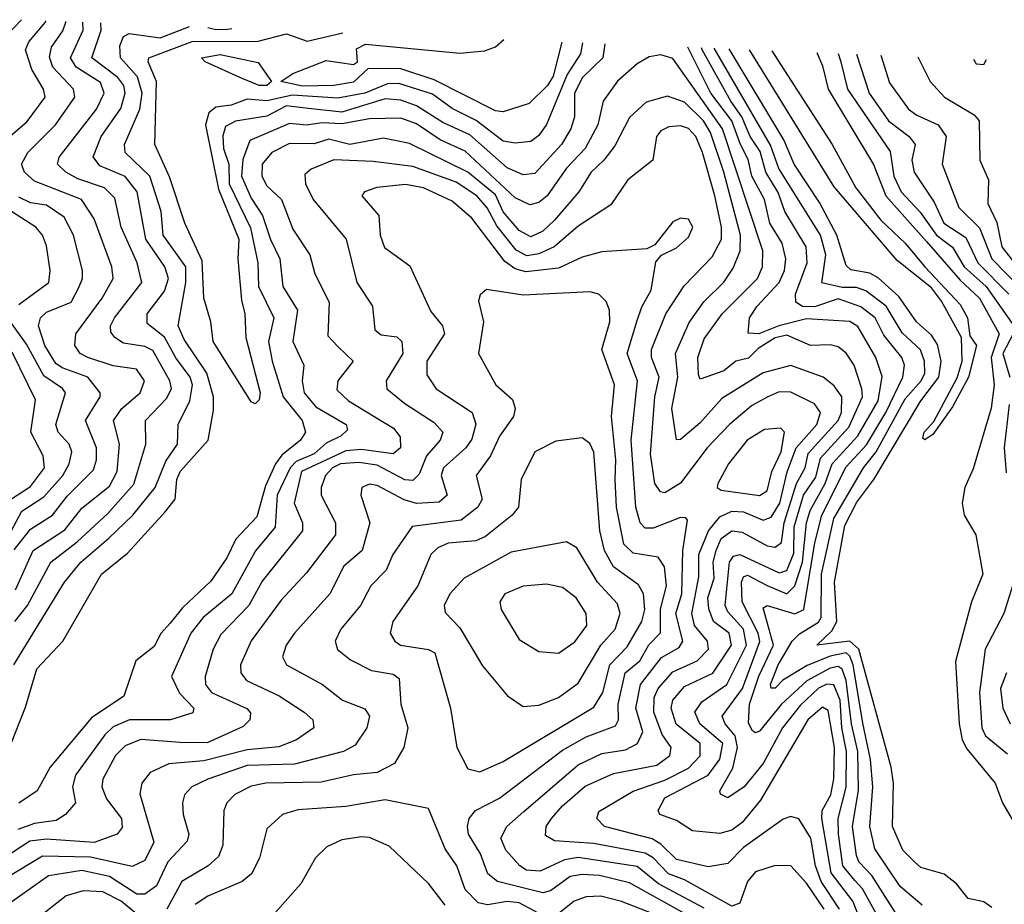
# Model space of a CAD drawing. Extents: x 1308313 to 1441400, y 959662 to 1036319.
# Tile 411 of 656: x 1348417 to 1350917, y 1032377 to 1034622. Entities that reach past the tile are written whole.
import ezdxf

# ---------------------------------------------------------------- set-up
doc = ezdxf.new("R2010")
doc.units = 0

msp = doc.modelspace()

# ---------------------------------------------------------------- linework, layer by layer
at = {"layer": '0CON10XD'}
for points in [[(1348357.3, 1034555), (1348421.8, 1034621.6)], [(1348356.2, 1034295), (1348436.6, 1034363.4), (1348482, 1034425), (1348477.9, 1034445), (1348448.1, 1034495), (1348432, 1034545), (1348440.4, 1034565), (1348482.5, 1034615), (1348484.1, 1034619)], [(1348395.7, 1032785), (1348432.4, 1032877.6), (1348461.1, 1032975), (1348527.3, 1033045), (1348624.8, 1033215), (1348691.4, 1033268.6), (1348786.9, 1033373.1), (1348811.6, 1033405), (1348816.5, 1033455), (1348824.5, 1033475.5), (1348895.9, 1033555), (1348909.3, 1033630.7), (1348909, 1033665), (1348892.4, 1033725), (1348835, 1033810), (1348819.6, 1033845), (1348839.2, 1033955), (1348839.3, 1033995), (1348781.3, 1034075), (1348776.7, 1034135), (1348748.1, 1034225), (1348684.8, 1034285), (1348683.3, 1034305), (1348722.3, 1034395), (1348728.4, 1034435), (1348716.6, 1034476.6), (1348673.2, 1034525), (1348671.7, 1034555), (1348681.2, 1034578.8), (1348695, 1034586.8), (1348774.3, 1034575.7), (1348848.1, 1034604)], [(1348402.5, 1032985), (1348530.7, 1033195), (1348572.2, 1033245), (1348644, 1033306), (1348704.8, 1033365), (1348761.1, 1033435), (1348788.2, 1033501.8), (1348817.8, 1033545), (1348819.8, 1033595), (1348849.2, 1033655), (1348855.9, 1033695), (1348849.7, 1033715), (1348813.6, 1033763.6), (1348785, 1033815.9), (1348741.1, 1033851.1), (1348741.3, 1033875), (1348785, 1033933.1), (1348795.1, 1033965.1), (1348785.5, 1033995), (1348737.8, 1034065), (1348715.9, 1034185), (1348685, 1034223.6), (1348621.2, 1034251.2), (1348603.7, 1034273.7), (1348623.8, 1034325), (1348674.1, 1034395.9), (1348685.1, 1034435), (1348681.9, 1034455), (1348666.9, 1034475), (1348600.6, 1034525), (1348624, 1034595), (1348623.7, 1034613.2)], [(1348405.3, 1033094.7), (1348436.8, 1033135), (1348496, 1033245), (1348563.2, 1033296.8), (1348641.3, 1033368.7), (1348707, 1033443), (1348737.8, 1033545), (1348737.1, 1033605), (1348789.7, 1033660.3), (1348802.3, 1033685), (1348798.3, 1033705), (1348755, 1033782.2), (1348735, 1033792.2), (1348681.1, 1033801.1), (1348658.9, 1033815), (1348649, 1033829), (1348647.9, 1033845), (1348657.7, 1033865), (1348727.7, 1033955), (1348715.8, 1034005), (1348674.9, 1034095), (1348658.8, 1034168.8), (1348632.6, 1034195), (1348565, 1034218.1), (1348534.2, 1034235), (1348513.6, 1034255), (1348517.4, 1034272.6), (1348612.5, 1034395), (1348632.1, 1034435), (1348622.1, 1034462.1), (1348560.8, 1034500.8), (1348546.2, 1034525), (1348578.4, 1034595), (1348577.6, 1034615.1)], [(1348406.7, 1033175), (1348451.7, 1033275), (1348532.2, 1033327.8), (1348575, 1033382), (1348645, 1033437.8), (1348664.5, 1033475), (1348670.3, 1033545), (1348655.2, 1033605), (1348676.6, 1033635), (1348723.3, 1033675), (1348734.3, 1033705), (1348713.5, 1033735), (1348655, 1033743.3), (1348590, 1033765), (1348571.2, 1033775), (1348557.4, 1033795), (1348560, 1033825), (1348626.6, 1033915), (1348654.8, 1033965), (1348651.1, 1033995), (1348606.7, 1034116.7), (1348573.9, 1034165), (1348455, 1034212.3), (1348429.5, 1034235), (1348421.7, 1034255), (1348437.7, 1034285), (1348507.9, 1034355), (1348557.1, 1034425), (1348553.7, 1034445), (1348501.3, 1034501.3), (1348493.3, 1034526.7), (1348497.8, 1034552.2), (1348527, 1034593), (1348534.2, 1034615), (1348534.2, 1034616.9)], [(1348895.2, 1034602), (1348915, 1034596.5), (1348945, 1034597.8), (1348955.9, 1034599.5)], [(1349846.3, 1034562.8), (1349841, 1034535), (1349807.3, 1034482.7), (1349754.4, 1034355.6), (1349735, 1034327.5), (1349715, 1034312.6), (1349675, 1034308.5), (1349645, 1034313.5), (1349576, 1034366), (1349515, 1034395.9), (1349465, 1034432.5), (1349379.5, 1034459.5), (1349351.3, 1034458.7), (1349293.5, 1034435), (1349225, 1034422.9), (1349109.6, 1034430.4), (1349045, 1034415.5), (1348995, 1034420.3), (1348954.5, 1034405), (1348915, 1034399.4), (1348897.6, 1034385), (1348888.6, 1034355), (1348921.8, 1034191.8), (1348973.3, 1034065), (1348971.2, 1034015), (1348980.3, 1033910.3), (1348989.1, 1033875), (1348991, 1033815), (1349027.9, 1033675), (1349025, 1033656.9), (1349015, 1033646.9), (1349005, 1033652), (1348908.7, 1033805), (1348902.9, 1033855), (1348884.8, 1033915), (1348880.2, 1034010.2), (1348836.9, 1034105), (1348797.5, 1034222.5), (1348760, 1034305), (1348764.7, 1034464.7), (1348743.4, 1034515), (1348745.3, 1034525), (1348855, 1034566.4), (1349022.5, 1034567.5), (1349095, 1034586), (1349147.1, 1034567.1), (1349237.3, 1034587.9)], [(1349793.2, 1034564.9), (1349771.9, 1034478.1), (1349757.3, 1034455), (1349711, 1034409), (1349645, 1034387.4), (1349625, 1034390.4), (1349469.4, 1034469.4), (1349385, 1034496.7), (1349302.3, 1034497.7), (1349265, 1034462.7), (1349215, 1034454.5), (1349135, 1034453.3), (1349080, 1034465), (1349110.5, 1034485), (1349195, 1034518.1), (1349265, 1034508), (1349275.2, 1034514.8), (1349272.4, 1034547.6), (1349295, 1034559.9), (1349535, 1034536.3), (1349597.2, 1034542.8), (1349625, 1034552.6), (1349646.3, 1034571)], [(1349902.5, 1034560.4), (1349897.5, 1034525), (1349846.2, 1034475), (1349825.5, 1034435), (1349825.5, 1034375), (1349816.7, 1034345), (1349793, 1034305), (1349725, 1034231.6), (1349695, 1034228.1), (1349655, 1034245.4), (1349559.8, 1034329.8), (1349491.1, 1034361.1), (1349425, 1034403.2), (1349385, 1034417.1), (1349345, 1034420.6), (1349235, 1034387.2), (1349142.6, 1034397.4), (1349095, 1034403.1), (1349045, 1034377.2), (1348965, 1034363.8), (1348939.6, 1034350.4), (1348932.9, 1034327.1), (1348935.1, 1034295), (1348948.5, 1034255), (1348949.3, 1034205), (1349003.2, 1034093.2), (1349022, 1034005), (1349023.5, 1033945), (1349062.6, 1033865), (1349048.6, 1033805), (1349058.4, 1033755), (1349085.8, 1033665), (1349134.8, 1033605), (1349142.9, 1033575), (1349130, 1033555), (1349082.9, 1033517.1), (1349066.6, 1033495), (1349041.3, 1033438.7), (1349019.5, 1033360.5), (1348966, 1033304), (1348943.3, 1033256.7), (1348902.8, 1033197.2), (1348830.6, 1033129.4), (1348799.4, 1033090.6), (1348775.7, 1033064.3), (1348758.5, 1033031.5), (1348712.2, 1032995), (1348681.8, 1032905), (1348599.4, 1032850.6), (1348494.8, 1032725.2), (1348462, 1032665), (1348415, 1032633.9)], [(1350596.6, 1032345), (1350556.4, 1032416.4), (1350537.6, 1032437.6), (1350506.5, 1032475), (1350495.8, 1032555), (1350494.7, 1032595), (1350515.6, 1032674.4), (1350516.5, 1032765), (1350504.4, 1032825), (1350500.3, 1032895), (1350483.8, 1032933.8), (1350465.9, 1032935.9), (1350445, 1032926.1), (1350398.3, 1032881.7), (1350353.5, 1032825), (1350305, 1032734.4), (1350256.7, 1032675), (1350215, 1032647.3), (1350196.6, 1032656.6), (1350194.7, 1032665), (1350227.5, 1032722.5), (1350239.8, 1032775), (1350233.3, 1032805), (1350208.2, 1032835), (1350200.7, 1032855), (1350252, 1032925), (1350296.2, 1033043.8), (1350292.1, 1033065), (1350251.7, 1033145), (1350250, 1033195), (1350255, 1033207.9), (1350265, 1033212), (1350315, 1033186), (1350365, 1033165.1), (1350385, 1033185.2), (1350404.3, 1033245), (1350414.9, 1033345), (1350423.9, 1033376.1), (1350461.9, 1033445), (1350479.7, 1033495), (1350545, 1033565.9), (1350596.8, 1033655), (1350606.5, 1033716.5), (1350590.8, 1033765), (1350545, 1033843.1), (1350525, 1033855.7), (1350415, 1033862.3), (1350344.7, 1033845.3), (1350293.5, 1033825), (1350266.3, 1033826.3), (1350269.6, 1033865), (1350289.3, 1033895), (1350345.4, 1033955), (1350358.7, 1033985), (1350362.2, 1034015), (1350353, 1034055), (1350321.5, 1034105), (1350308.3, 1034165), (1350275.7, 1034225), (1350266.8, 1034266.8), (1350247.2, 1034305), (1350224.8, 1034365), (1350171.8, 1034435), (1350113.5, 1034551.7)], [(1350654.3, 1032334.3), (1350580.7, 1032450.7), (1350547.8, 1032485), (1350541.1, 1032501.1), (1350531.4, 1032575), (1350547, 1032667), (1350545.2, 1032765), (1350529.1, 1032835), (1350515.5, 1032945), (1350505, 1032974.2), (1350495, 1032980.3), (1350475, 1032976.7), (1350415.8, 1032944.2), (1350350.9, 1032885), (1350295, 1032816.2), (1350285, 1032812.5), (1350277.7, 1032817.7), (1350267.2, 1032837.2), (1350270.2, 1032885), (1350293.9, 1032956.1), (1350330.5, 1033035), (1350305, 1033129.2), (1350315, 1033135.2), (1350385, 1033114.3), (1350407.6, 1033125), (1350435.7, 1033294.3), (1350453.5, 1033365), (1350515, 1033487.5), (1350566.7, 1033543.3), (1350615.6, 1033625), (1350659.3, 1033715), (1350663.4, 1033745), (1350656.7, 1033765), (1350611.3, 1033821.3), (1350588.8, 1033865), (1350552.7, 1033892.7), (1350495, 1033913.6), (1350435, 1033893), (1350404.2, 1033894.2), (1350387.7, 1033905), (1350386.3, 1033925), (1350416.6, 1034005), (1350413.5, 1034045), (1350359.6, 1034135), (1350342.8, 1034182.8), (1350311.6, 1034235), (1350296.9, 1034286.9), (1350271.6, 1034325), (1350250.5, 1034375), (1350222.4, 1034415), (1350149.9, 1034545), (1350148.1, 1034550.3)], [(1350707.9, 1032375), (1350652.3, 1032422.3), (1350588.3, 1032518.3), (1350575.6, 1032575), (1350582.6, 1032675), (1350577.4, 1032745), (1350557.2, 1032837.2), (1350532.7, 1032985), (1350525, 1033006.9), (1350515, 1033015.5), (1350475, 1033007), (1350416.6, 1032983.4), (1350354.4, 1032945.6), (1350335, 1032925.9), (1350325, 1032925.6), (1350323.1, 1032935), (1350342.5, 1032985), (1350378.6, 1033045), (1350396.7, 1033063.3), (1350445, 1033093.3), (1350451.8, 1033105), (1350452.6, 1033215), (1350484.1, 1033355.9), (1350559.1, 1033485), (1350591.5, 1033525), (1350665, 1033660), (1350705.6, 1033705), (1350715.1, 1033725), (1350714, 1033755), (1350704, 1033784), (1350657, 1033827), (1350617, 1033895), (1350565, 1033933.6), (1350541.8, 1033941.8), (1350505, 1033942.5), (1350453.8, 1033953.8), (1350463.6, 1034025), (1350449.7, 1034075), (1350344, 1034244), (1350323.3, 1034303.3), (1350180.3, 1034549)], [(1350885, 1032369.1), (1350865, 1032383.8), (1350825, 1032392.3), (1350795, 1032429.2), (1350763.7, 1032453.7), (1350705, 1032471.1), (1350688.8, 1032485), (1350658.7, 1032515), (1350632.5, 1032575), (1350635.4, 1032685), (1350629.1, 1032725), (1350547.7, 1033025), (1350524.7, 1033044.7), (1350440.4, 1033035), (1350479.2, 1033070.8), (1350492, 1033095), (1350485.8, 1033195), (1350511.9, 1033338.1), (1350542.3, 1033397.7), (1350585.4, 1033455), (1350704.7, 1033655), (1350750.5, 1033715), (1350756.3, 1033755), (1350747.4, 1033797.4), (1350731.6, 1033821.6), (1350694, 1033855), (1350649.2, 1033919.2), (1350596.4, 1033966.4), (1350575, 1033978.2), (1350527.2, 1033987.2), (1350515, 1033997.7), (1350491.3, 1034075), (1350447.7, 1034157.7), (1350382.9, 1034255), (1350356.8, 1034316.8), (1350218.2, 1034547.4)], [(1350326.6, 1034542.9), (1350479.8, 1034305), (1350540, 1034195), (1350602.9, 1034112.9), (1350665, 1034054.7), (1350714.8, 1033994.8), (1350805, 1033899.2), (1350823.5, 1033865), (1350829.4, 1033819.4), (1350846.4, 1033795), (1350826.1, 1033715), (1350785, 1033639.5), (1350735, 1033568.9), (1350715, 1033555.8), (1350710, 1033560), (1350713.3, 1033575), (1350737.8, 1033602.2), (1350797.4, 1033712.6), (1350809.5, 1033755), (1350808.2, 1033815), (1350757.4, 1033907.4), (1350731.6, 1033941.6), (1350645, 1034010.4), (1350485, 1034197.6), (1350313.8, 1034473.8), (1350269.7, 1034545.3)], [(1350547.9, 1032345), (1350532.1, 1032385), (1350477.3, 1032457.3), (1350453.6, 1032595), (1350454.5, 1032615.5), (1350476.6, 1032655), (1350484.2, 1032695.8), (1350485.8, 1032775), (1350469.2, 1032869.1), (1350455, 1032877.1), (1350418.2, 1032845), (1350298.2, 1032641.8), (1350251.1, 1032585), (1350225, 1032565.5), (1350195, 1032556.6), (1350125, 1032563.4), (1350085, 1032590.2), (1350042.2, 1032605), (1350038, 1032615), (1350055, 1032647.7), (1350164.9, 1032705.1), (1350195, 1032745.8), (1350201.9, 1032785), (1350143.6, 1032835), (1350131, 1032865), (1350149.2, 1032890.9), (1350212.2, 1032935), (1350262, 1033035), (1350254.9, 1033075), (1350215, 1033119), (1350207.8, 1033135), (1350219.4, 1033245), (1350229.4, 1033260.6), (1350245, 1033264.6), (1350345, 1033218), (1350365, 1033224.2), (1350382.1, 1033267.9), (1350383.5, 1033335), (1350407.1, 1033415), (1350438.5, 1033461.4), (1350450.5, 1033509.5), (1350521.9, 1033588.1), (1350556.4, 1033665), (1350555.3, 1033685.3), (1350535.2, 1033745), (1350515, 1033775.2), (1350495, 1033792), (1350475, 1033796.9), (1350425, 1033794.8), (1350365, 1033821.1), (1350335, 1033814.7), (1350292.3, 1033787.7), (1350267, 1033763), (1350234.9, 1033755.1), (1350205, 1033730.4), (1350145, 1033710), (1350140.6, 1033720.6), (1350138.5, 1033765), (1350155, 1033812), (1350200.7, 1033875), (1350290, 1033965), (1350302.5, 1033995), (1350303.8, 1034035), (1350201.2, 1034345), (1350075, 1034523.3), (1350045, 1034532.3), (1350015, 1034527.3), (1349985, 1034509.8), (1349935, 1034465.8), (1349898.3, 1034415), (1349885.2, 1034355), (1349852.6, 1034295), (1349805.1, 1034244.9), (1349755.9, 1034175), (1349735, 1034157.4), (1349712.3, 1034152.3), (1349675, 1034169.5), (1349548.3, 1034288.3), (1349485, 1034316.8), (1349425, 1034357.5), (1349385, 1034371.8), (1349305, 1034370.4), (1349235, 1034357.1), (1349185, 1034360.3), (1349145, 1034353.6), (1349102, 1034358), (1349001.5, 1034315), (1348983.5, 1034266.5), (1348980.4, 1034225), (1349005, 1034168.4), (1349033.9, 1034125), (1349053.7, 1034063.7), (1349077.7, 1034015), (1349085.5, 1033945), (1349122.3, 1033885), (1349110.5, 1033805), (1349138.6, 1033745), (1349134, 1033705), (1349139.4, 1033675), (1349169.1, 1033639.1), (1349246.4, 1033595), (1349249.3, 1033580.7), (1349233.8, 1033566.2), (1349195, 1033547.4), (1349165, 1033520.6), (1349119.5, 1033500.5), (1349103.6, 1033485), (1349070.9, 1033415), (1349065.5, 1033334.5), (1349015.8, 1033274.2), (1348956, 1033165), (1348883.2, 1033105), (1348851.9, 1033065), (1348803, 1032955), (1348823.2, 1032913.2), (1348859.1, 1032875), (1348857.2, 1032862.8), (1348800, 1032845), (1348695.8, 1032845), (1348655, 1032827.7), (1348633.1, 1032806.9), (1348559.2, 1032705), (1348551.5, 1032675), (1348559.1, 1032635), (1348533.8, 1032605), (1348509.9, 1032590.1), (1348455, 1032582.3), (1348412.9, 1032567.1)], [(1349025, 1034454.3), (1348982.3, 1034472.3), (1348888, 1034515), (1348879.2, 1034525), (1348926.5, 1034533.5), (1349023.1, 1034513.1), (1349056.7, 1034465), (1349045, 1034454.8), (1349025, 1034454.3)], [(1350440.7, 1034538.2), (1350455.2, 1034504.8), (1350469.6, 1034445), (1350585, 1034254.2), (1350615.9, 1034175), (1350718.9, 1034058.9), (1350805, 1033960.9), (1350853.9, 1033915), (1350903.4, 1033825), (1350883.4, 1033765), (1350890.8, 1033695), (1350883.7, 1033636.3), (1350837.7, 1033482.3), (1350816.7, 1033435), (1350810, 1033395), (1350814.6, 1033365), (1350844.5, 1033315), (1350862.1, 1033215), (1350833.5, 1033145), (1350793.1, 1032993.1), (1350801.7, 1032835), (1350810, 1032795), (1350821.8, 1032771.8), (1350893.6, 1032685), (1350912.5, 1032635), (1350955, 1032560.5)], [(1350494.6, 1034536), (1350501.7, 1034515), (1350518.7, 1034445), (1350627.3, 1034287.3), (1350636.3, 1034225), (1350654.6, 1034185), (1350703.3, 1034133.3), (1350744.5, 1034075), (1350785, 1034044.5), (1350815.1, 1033995), (1350870.4, 1033945), (1350941.2, 1033845)], [(1350541.4, 1034534.1), (1350573.3, 1034435), (1350622.7, 1034365), (1350675.1, 1034325.1), (1350690.2, 1034305), (1350682.2, 1034265), (1350688.2, 1034235), (1350738.7, 1034158.7), (1350763.3, 1034105), (1350818.8, 1034068.8), (1350849.5, 1034005), (1350928.2, 1033925)], [(1350603.1, 1034531.5), (1350625, 1034461.2), (1350673.6, 1034395), (1350695, 1034379), (1350749.1, 1034355), (1350768.8, 1034325), (1350759, 1034255), (1350801.2, 1034145), (1350853.8, 1034093.8), (1350885.1, 1034015), (1350965, 1033932.8)], [(1350697.1, 1034527.6), (1350728.2, 1034465), (1350764.6, 1034425), (1350840.5, 1034380.5), (1350852.8, 1034365), (1350854.7, 1034265), (1350876.3, 1034215), (1350875.2, 1034155), (1350897.4, 1034107.4), (1350910.2, 1034045), (1350955, 1033988.2)], [(1350838.7, 1034521.8), (1350845, 1034510), (1350865, 1034507.5), (1350871.5, 1034520.4)], [(1350498.5, 1032365), (1350452, 1032435), (1350437.4, 1032475), (1350425.8, 1032545), (1350395, 1032594.1), (1350375, 1032600.4), (1350355, 1032593.6), (1350255, 1032521.7), (1350215, 1032480.8), (1350165, 1032472.5), (1350085, 1032491.2), (1350045, 1032530.3), (1350023.1, 1032543.1), (1349902, 1032575), (1349882.4, 1032595), (1349887.2, 1032612.8), (1349975, 1032664.4), (1350055, 1032692), (1350115, 1032722.4), (1350145, 1032754), (1350144.5, 1032785), (1350084.1, 1032834.1), (1350071.4, 1032875), (1350075.5, 1032895), (1350105, 1032929.8), (1350176.6, 1032963.4), (1350224.5, 1033035), (1350218.4, 1033065), (1350178.4, 1033095), (1350167, 1033127), (1350163.8, 1033155), (1350180.3, 1033205), (1350177.8, 1033245), (1350185.2, 1033274.8), (1350198, 1033305), (1350225, 1033325.1), (1350251.6, 1033321.6), (1350315, 1033287.1), (1350335, 1033283.5), (1350351.1, 1033295), (1350357.5, 1033345), (1350388.9, 1033445), (1350411.1, 1033485), (1350418.6, 1033521.4), (1350495, 1033604.6), (1350503.5, 1033625), (1350504.2, 1033665), (1350485, 1033693), (1350457.3, 1033715), (1350375, 1033744.3), (1350304.3, 1033725.7), (1350199.5, 1033660.5), (1350145, 1033599), (1350095, 1033556.8), (1350085, 1033555.6), (1350073.1, 1033635), (1350087.8, 1033715), (1350082.2, 1033775), (1350116.5, 1033853.5), (1350154.3, 1033905.7), (1350205, 1033955.8), (1350228.5, 1033991.5), (1350246.6, 1034035), (1350246.9, 1034075), (1350204.7, 1034235), (1350170.7, 1034335), (1350153.3, 1034365), (1350105, 1034412.3), (1350062.1, 1034427.9), (1350007.5, 1034412.5), (1349965, 1034373.4), (1349928.4, 1034301.6), (1349900.4, 1034265), (1349867.6, 1034235), (1349836.5, 1034185), (1349775, 1034113), (1349745, 1034085.2), (1349715, 1034071), (1349685, 1034086.9), (1349645, 1034134.5), (1349625, 1034176.9), (1349555, 1034235.1), (1349407.1, 1034307.1), (1349341.1, 1034321.1), (1349255, 1034304.9), (1349201.9, 1034318.1), (1349165, 1034306.3), (1349102.4, 1034307.6), (1349057.2, 1034285), (1349033.1, 1034255), (1349032.4, 1034225), (1349045, 1034200), (1349081.7, 1034165), (1349110.3, 1034090.3), (1349154.2, 1034025), (1349166.8, 1033976.8), (1349202.7, 1033905), (1349199.5, 1033819.5), (1349225, 1033792.9), (1349264.1, 1033755), (1349224.8, 1033705), (1349222.5, 1033682.5), (1349252.3, 1033655), (1349366, 1033585), (1349383, 1033563), (1349384.2, 1033535), (1349365, 1033520.4), (1349285, 1033531.4), (1349245, 1033527.5), (1349132.3, 1033475), (1349114.3, 1033395), (1349135.2, 1033345), (1349135.6, 1033325), (1349033, 1033197), (1348998.7, 1033135), (1348927.8, 1033062.2), (1348908.8, 1033025), (1348888.4, 1032955), (1348888.9, 1032935), (1348904.2, 1032915), (1348993.7, 1032873.7), (1349003.5, 1032863.5), (1349001.9, 1032845), (1348985, 1032828.7), (1348892.9, 1032787.1), (1348825, 1032787.6), (1348725, 1032795.7), (1348685, 1032779.5), (1348660.2, 1032755), (1348628.1, 1032695), (1348625.6, 1032675), (1348637.7, 1032645), (1348675.8, 1032595), (1348677.5, 1032572.5), (1348665, 1032555.4), (1348606, 1032534), (1348485, 1032542.6), (1348442.8, 1032537.2), (1348333.7, 1032466.3)], [(1350027.9, 1032902.1), (1350038.2, 1032925), (1350075, 1032966.8), (1350137, 1032995), (1350165.6, 1033025), (1350163.2, 1033045), (1350130.2, 1033085), (1350123.2, 1033115), (1350141.6, 1033208.4), (1350141.3, 1033265), (1350165.7, 1033325), (1350195, 1033360.2), (1350225, 1033374.4), (1350255, 1033372.7), (1350305, 1033351.6), (1350325, 1033359.4), (1350347, 1033395), (1350365.1, 1033474.9), (1350388.6, 1033535), (1350441, 1033595), (1350450.2, 1033625), (1350435, 1033646.7), (1350375, 1033676.7), (1350345, 1033677.3), (1350315, 1033664.3), (1350275, 1033641.9), (1350218.8, 1033595), (1350162.1, 1033535), (1350095, 1033446), (1350055, 1033421.4), (1350043.9, 1033423.9), (1350029.8, 1033445), (1350019, 1033519), (1350030, 1033665), (1350040.3, 1033715), (1350021.3, 1033765), (1350021, 1033785), (1350057.5, 1033875), (1350103.8, 1033946.2), (1350175, 1034020), (1350199.1, 1034065), (1350198.8, 1034095), (1350181.8, 1034175), (1350150.6, 1034285), (1350133.3, 1034325), (1350115, 1034345.6), (1350095, 1034352.5), (1350065, 1034350), (1350045, 1034339.4), (1350033.5, 1034325), (1350024.5, 1034265), (1349961.1, 1034215), (1349917.7, 1034152.3), (1349835, 1034098), (1349774.4, 1034045.6), (1349735, 1034027.2), (1349705, 1034022.9), (1349677.2, 1034037.2), (1349628.2, 1034098.2), (1349604, 1034144), (1349578, 1034175), (1349525, 1034209.2), (1349415, 1034249.5), (1349315, 1034261.7), (1349215, 1034265.7), (1349157.5, 1034242.5), (1349141.2, 1034228.8), (1349142.6, 1034205), (1349161.9, 1034165), (1349246.2, 1034065), (1349273.3, 1033955), (1349312.8, 1033895), (1349318.5, 1033835), (1349335, 1033822.5), (1349375, 1033816.7), (1349387.7, 1033805), (1349389.6, 1033775), (1349347.5, 1033705), (1349349.4, 1033685), (1349395, 1033647.5), (1349469.8, 1033599.8), (1349491.1, 1033575), (1349484.8, 1033555), (1349449.6, 1033515), (1349431.7, 1033468.3), (1349415, 1033452.6), (1349395, 1033453.9), (1349325, 1033491.8), (1349278.5, 1033498.5), (1349231.6, 1033495), (1349211.4, 1033485), (1349193.4, 1033465), (1349182.6, 1033435), (1349182.4, 1033415), (1349218.9, 1033345), (1349218.9, 1033315), (1349145, 1033218.2), (1349080.8, 1033149.2), (1349004.6, 1033045.4), (1348977.6, 1032985), (1348978.9, 1032965), (1348993.3, 1032945), (1349075.9, 1032905.9), (1349139.2, 1032865), (1349161.5, 1032845), (1349163.6, 1032825), (1349120.4, 1032795), (1349075, 1032776.7), (1348995, 1032769.1), (1348885, 1032741.7), (1348796.1, 1032733.9), (1348748.4, 1032711.6), (1348727.2, 1032685), (1348722.5, 1032657.5), (1348757.6, 1032535), (1348735, 1032488.6), (1348703.1, 1032473.1), (1348597.1, 1032497.1), (1348475, 1032499.8), (1348378.6, 1032441.4)], [(1348415, 1033898.7), (1348491.6, 1033955), (1348494.8, 1033985), (1348485, 1034048), (1348475.2, 1034075), (1348458.1, 1034095), (1348225.2, 1034245)], [(1350155, 1032367.3), (1350039.1, 1032429.1), (1349985, 1032473.4), (1349835, 1032496), (1349800.2, 1032489.8), (1349738.7, 1032461.3), (1349704.1, 1032464.1), (1349686.7, 1032475), (1349651, 1032515), (1349639, 1032545), (1349654.2, 1032575), (1349697, 1032613), (1349835, 1032731.2), (1349895, 1032759.7), (1349955, 1032769.4), (1349985.8, 1032785), (1349999, 1032815), (1349981.2, 1032875), (1349993.2, 1032935), (1350046.5, 1033003.5), (1350091.2, 1033028.8), (1350100.9, 1033045), (1350083.3, 1033115), (1350097.9, 1033165), (1350100.6, 1033275), (1350112.1, 1033352.1), (1350108.2, 1033358.2), (1350095, 1033358.5), (1350025, 1033331.2), (1350005, 1033331.7), (1349992.3, 1033345), (1349981.2, 1033385), (1349969.4, 1033555), (1349985.7, 1033705), (1349959.4, 1033775), (1349983.9, 1033856.1), (1349996.5, 1033893.5), (1350020.2, 1033935), (1350032.4, 1034007.6), (1350046.2, 1034023.8), (1350085, 1034042.7), (1350115, 1034070), (1350126.1, 1034095), (1350115, 1034115.5), (1350095, 1034117.9), (1350075, 1034108.9), (1350029.8, 1034050.2), (1350009.4, 1034040.6), (1349895, 1034032.9), (1349845, 1034018.8), (1349785, 1033991.6), (1349702.1, 1033982.1), (1349675, 1033989.9), (1349648.5, 1034008.5), (1349565, 1034118), (1349515, 1034161.3), (1349442.7, 1034195), (1349396.6, 1034203.4), (1349323.8, 1034196.2), (1349292.9, 1034185), (1349285.6, 1034175), (1349328.9, 1034125), (1349332.2, 1034075), (1349343.8, 1034043.8), (1349407.4, 1033997.4), (1349461.1, 1033881.1), (1349491, 1033845), (1349495.6, 1033825), (1349450.9, 1033755), (1349450.6, 1033720.6), (1349474.8, 1033684.8), (1349565.9, 1033625), (1349575.6, 1033595.6), (1349565, 1033557.7), (1349549.6, 1033535), (1349492.8, 1033485), (1349487.1, 1033465), (1349502.6, 1033415), (1349482.5, 1033397.5), (1349425, 1033394.2), (1349393.3, 1033403.3), (1349325, 1033439.8), (1349305, 1033443.4), (1349285.6, 1033435), (1349283.3, 1033415), (1349305.8, 1033345), (1349286.3, 1033275), (1349240, 1033235), (1349204.8, 1033165), (1349114.8, 1033065.2), (1349093.8, 1033035), (1349084.2, 1033005), (1349094.5, 1032984.5), (1349186.2, 1032935), (1349237.1, 1032895), (1349293.4, 1032873.4), (1349305.3, 1032855), (1349298.3, 1032825), (1349268.6, 1032781.4), (1349239.5, 1032765), (1349115, 1032732.9), (1348995, 1032729.5), (1348894.6, 1032695), (1348854.6, 1032675), (1348835.8, 1032655), (1348830.8, 1032635), (1348832.7, 1032605), (1348847, 1032555), (1348842.6, 1032537.4), (1348793.5, 1032485), (1348765, 1032424.4), (1348735, 1032402.9), (1348715, 1032403.1), (1348645, 1032447.6), (1348575, 1032463.4), (1348490.5, 1032449.5), (1348371.6, 1032365)], [(1348403.2, 1033276.8), (1348445, 1033328.8), (1348500.6, 1033365), (1348537.5, 1033412.5), (1348605, 1033479.4), (1348612.4, 1033505), (1348612.2, 1033535), (1348584.8, 1033605), (1348621.8, 1033665), (1348621.9, 1033675), (1348590, 1033715), (1348525, 1033738.3), (1348509.5, 1033749.5), (1348481.6, 1033795), (1348464.8, 1033845), (1348470.5, 1033865), (1348485, 1033879.8), (1348548.1, 1033905), (1348567.8, 1033942.2), (1348576.8, 1033965), (1348577, 1033985), (1348553.8, 1034075), (1348530.2, 1034120.2), (1348485, 1034150.9), (1348445, 1034157.3), (1348415, 1034171.5)], [(1350121.7, 1032345), (1349965, 1032431.5), (1349889.5, 1032450.5), (1349845, 1032453.3), (1349815, 1032447.7), (1349765, 1032411.5), (1349745, 1032406.4), (1349630.4, 1032435), (1349606.1, 1032455), (1349587.1, 1032505), (1349557, 1032555), (1349553.8, 1032575), (1349558.6, 1032595), (1349574.7, 1032615), (1349635, 1032646.8), (1349795, 1032768), (1349855, 1032801.9), (1349929.6, 1032830.4), (1349937, 1032845), (1349936.1, 1032885), (1349954.1, 1032965), (1349991.3, 1032995), (1350014.1, 1033035.9), (1350043.7, 1033066.3), (1350044, 1033126), (1350059.6, 1033185), (1350053.8, 1033233.8), (1350037.8, 1033257.8), (1349975, 1033268.6), (1349951.2, 1033291.2), (1349932.4, 1033385), (1349928.9, 1033455), (1349930.6, 1033505), (1349919.2, 1033615), (1349927.2, 1033695), (1349895.2, 1033785), (1349915.6, 1033855), (1349914.8, 1033884.8), (1349906.4, 1033906.4), (1349887.3, 1033925), (1349865, 1033931.5), (1349695, 1033922.9), (1349602.6, 1033937.4), (1349586.2, 1033923.8), (1349582, 1033908), (1349594.7, 1033855), (1349582.3, 1033775), (1349626.2, 1033695), (1349668, 1033658), (1349674.7, 1033635), (1349671.2, 1033615), (1349635.2, 1033565), (1349612.6, 1033515), (1349575.8, 1033465), (1349591.6, 1033405), (1349580.2, 1033385), (1349537.7, 1033352.3), (1349413.9, 1033336.1), (1349364.8, 1033265.2), (1349347.3, 1033225), (1349308.8, 1033185), (1349282.1, 1033135), (1349232.6, 1033075), (1349218.4, 1033045), (1349224, 1033024), (1349257.4, 1032997.4), (1349310.8, 1032970.8), (1349365, 1032961.1), (1349380.2, 1032950.2), (1349384.8, 1032885), (1349402.6, 1032825), (1349392.7, 1032775), (1349368.7, 1032735), (1349325, 1032711.6), (1349265, 1032705.5), (1349182.7, 1032687.3), (1349042, 1032685), (1349005, 1032676.9), (1348963.9, 1032656.1), (1348943.5, 1032635), (1348935.3, 1032615), (1348932.8, 1032527.2), (1348921.7, 1032498.3), (1348895.9, 1032475), (1348828.7, 1032435), (1348791, 1032365)], [(1348396.1, 1033323.9), (1348423, 1033375), (1348479, 1033411), (1348526.9, 1033465), (1348542.6, 1033495), (1348549.5, 1033525), (1348542.9, 1033545), (1348515.2, 1033575), (1348508.8, 1033595), (1348533.5, 1033675), (1348526.2, 1033686.2), (1348478.3, 1033718.3), (1348435, 1033798.7), (1348394.2, 1033855)], [(1350938.9, 1033825), (1350912.6, 1033775), (1350930.9, 1033715)], [(1348379.3, 1033395), (1348445, 1033437.3), (1348480.2, 1033485), (1348476.8, 1033515), (1348446, 1033575), (1348457.1, 1033657.1), (1348398.4, 1033778.4)], [(1350928.8, 1033645), (1350916.6, 1033535), (1350921.7, 1033471.7)], [(1350295, 1033414.8), (1350315, 1033426.2), (1350326.7, 1033475), (1350350.5, 1033525), (1350358.8, 1033575), (1350349.2, 1033585), (1350307.9, 1033582.1), (1350264.1, 1033555), (1350216.4, 1033495), (1350189.5, 1033445), (1350187.5, 1033435), (1350197.6, 1033427.6), (1350295, 1033414.8)], [(1349585, 1032713.1), (1349645, 1032740), (1349875, 1032877.6), (1349897.5, 1032915), (1349915.1, 1032985), (1349959.3, 1033030.7), (1349996.8, 1033095), (1350003.8, 1033125), (1350000.5, 1033165), (1349988.2, 1033188.2), (1349925, 1033233.5), (1349901.7, 1033275), (1349889.7, 1033325), (1349875, 1033524), (1349865, 1033546.4), (1349845, 1033560.4), (1349778, 1033552), (1349724.6, 1033525), (1349690, 1033455), (1349683.9, 1033385), (1349667.5, 1033365), (1349599.8, 1033310.2), (1349575, 1033299.6), (1349505, 1033293.2), (1349478.7, 1033281.3), (1349461.1, 1033265), (1349427.7, 1033185), (1349364.7, 1033095), (1349357.7, 1033065), (1349369.6, 1033045), (1349384.4, 1033035), (1349455, 1033023.9), (1349470.9, 1033015), (1349510.9, 1032875), (1349527.3, 1032775), (1349555, 1032720.8), (1349585, 1032713.1)], [(1349695, 1032879.6), (1349735, 1032882.5), (1349785, 1032902), (1349835, 1032938.1), (1349892.9, 1033035), (1349929, 1033075), (1349941.6, 1033115), (1349935, 1033139.6), (1349883.7, 1033195), (1349831.5, 1033281.5), (1349805, 1033296.9), (1349665, 1033271.1), (1349545.2, 1033204.8), (1349508.9, 1033165), (1349494.7, 1033135), (1349497.6, 1033117.6), (1349535, 1033078.5), (1349592.4, 1032982.4), (1349655.9, 1032905.9), (1349695, 1032879.6)], [(1350947.2, 1033215), (1350915.5, 1033115), (1350868, 1033025), (1350854, 1032915), (1350859.3, 1032825), (1350868.8, 1032805), (1350925, 1032759.4)], [(1349785, 1033014.7), (1349826.4, 1033043.6), (1349856.7, 1033085), (1349855.7, 1033115), (1349830, 1033155), (1349795, 1033181.2), (1349755, 1033189.8), (1349695, 1033184.8), (1349648.5, 1033165), (1349636.2, 1033145), (1349639.2, 1033125), (1349685, 1033049.5), (1349735, 1033018.9), (1349785, 1033014.7)], [(1350922.5, 1032965), (1350907.3, 1032925), (1350913, 1032875), (1350931.9, 1032835)], [(1350459.1, 1032365), (1350415, 1032430.6), (1350375.2, 1032475.2), (1350335, 1032476.2), (1350285, 1032459.5), (1350264.4, 1032435), (1350245, 1032380), (1350225, 1032372.4), (1350105, 1032439.8), (1350064.5, 1032455), (1350025, 1032495.3), (1350005, 1032506.7), (1349875, 1032531.4), (1349775, 1032538.3), (1349752.3, 1032552.3), (1349753.9, 1032575), (1349767.4, 1032595), (1349795, 1032627.4), (1349852.8, 1032677.2), (1349925, 1032709.3), (1350035, 1032730.3), (1350067.5, 1032755), (1350070.8, 1032775), (1350048.2, 1032808.2), (1350027.3, 1032865), (1350027.9, 1032902.1)], [(1349757.6, 1032342.4), (1349685, 1032381.1), (1349655, 1032384.9), (1349605, 1032375.9), (1349580.8, 1032380.8), (1349548, 1032415), (1349526.9, 1032475), (1349497.7, 1032517.7), (1349455, 1032620), (1349345, 1032642.4), (1349245, 1032625.5), (1349123.2, 1032616.8), (1349084.4, 1032605), (1349045, 1032568.6), (1349025.7, 1032494.3), (1349005.5, 1032454.5), (1348981.8, 1032435), (1348895, 1032398.3), (1348863, 1032377)], [(1349497.4, 1032375), (1349455, 1032430.3), (1349355, 1032524.6), (1349305, 1032546.8), (1349285, 1032548.8), (1349235, 1032541.2), (1349196.7, 1032523.3), (1349168.2, 1032495), (1349131, 1032429), (1349065, 1032354.6)], [(1348735, 1032335.1), (1348675, 1032385.1), (1348628.7, 1032408.7), (1348578.1, 1032411.9), (1348535, 1032398.6), (1348460.2, 1032339.8)], [(1350025, 1032353.5), (1349945, 1032384.3), (1349892.4, 1032397.6), (1349855, 1032396.2), (1349824.7, 1032385), (1349775, 1032345.2)]]:
    msp.add_lwpolyline(points, dxfattribs=at)

doc.saveas('drawing.dxf')
